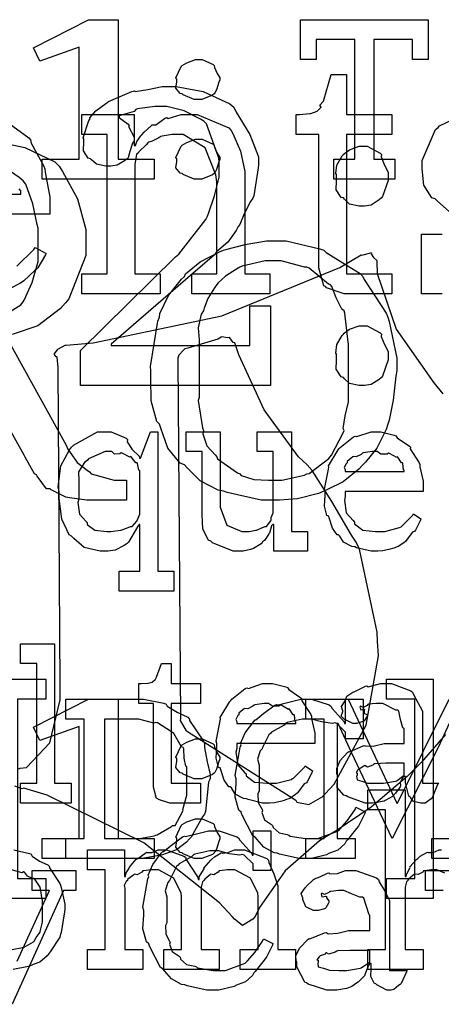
# Model space of a CAD drawing. Extents: x 0 to 8.5, y 0 to 11.
# Tile 287 of 379: x 2.2 to 2.5, y 9.2 to 9.9. Entities that reach past the tile are written whole.
import ezdxf

# ---------------------------------------------------------------- set-up
doc = ezdxf.new("R2010")
doc.units = 0
doc.layers.get('0').update_dxf_attribs({"linetype": 'CONTINUOUS'})

msp = doc.modelspace()

# ---------------------------------------------------------------- linework, layer by layer
at = {"color": 0}
for points in [[(2.21208, 9.82221), (2.2379, 9.82221), (2.2379, 9.90033), (2.21035, 9.89057), (2.206, 9.8999), (2.24442, 9.91943), (2.26503, 9.91943), (2.26503, 9.82221), (2.28999, 9.82221), (2.28999, 9.80832), (2.21208, 9.80832), (2.21208, 9.82221)], [(2.41515, 9.82221), (2.42969, 9.82221), (2.42969, 9.90554), (2.40278, 9.90554), (2.40278, 9.89165), (2.39193, 9.89165), (2.39193, 9.91943), (2.48068, 9.91943), (2.48068, 9.89165), (2.46983, 9.89165), (2.46983, 9.90554), (2.44293, 9.90554), (2.44293, 9.82221), (2.45747, 9.82221), (2.45747, 9.80832), (2.41515, 9.80832), (2.41515, 9.82221)], [(2.32075, 9.86387), (2.31793, 9.86387), (2.31011, 9.86714), (2.30946, 9.86778), (2.30821, 9.86806), (2.30518, 9.87181), (2.30578, 9.87614), (2.30578, 9.87756), (2.30578, 9.87799), (2.30507, 9.8789), (2.30881, 9.88687), (2.30946, 9.88753), (2.30946, 9.88753), (2.31267, 9.88943), (2.31868, 9.89165), (2.32075, 9.89165), (2.32351, 9.89165), (2.33117, 9.88824), (2.33182, 9.88753), (2.33188, 9.88618), (2.33388, 9.882), (2.33572, 9.87901), (2.33572, 9.87799), (2.33572, 9.87756), (2.33496, 9.87587), (2.33339, 9.87056), (2.33231, 9.86838), (2.33182, 9.86778), (2.33062, 9.86681), (2.32319, 9.86387), (2.32075, 9.86387)], [(2.42649, 9.72846), (2.42215, 9.72846), (2.40989, 9.73264), (2.40913, 9.73346), (2.40815, 9.73394), (2.40457, 9.74664), (2.40457, 9.75082), (2.40457, 9.83957), (2.38894, 9.83957), (2.38894, 9.85346), (2.39111, 9.85346), (2.39111, 9.85346), (2.39839, 9.854), (2.39893, 9.85411), (2.39893, 9.85411), (2.40338, 9.85568), (2.40369, 9.85585), (2.40369, 9.85585), (2.40614, 9.8584), (2.40631, 9.85867), (2.40608, 9.85867), (2.40539, 9.85992), (2.40771, 9.86242), (2.40782, 9.86279), (2.41325, 9.88124), (2.42389, 9.88124), (2.42389, 9.85346), (2.45535, 9.85346), (2.45535, 9.83957), (2.42389, 9.83957), (2.42389, 9.74235), (2.45535, 9.74235), (2.45535, 9.72846), (2.454, 9.72846), (2.4509, 9.72846), (2.44993, 9.72846), (2.44814, 9.72846), (2.44407, 9.72846), (2.44276, 9.72846), (2.44069, 9.72846), (2.43604, 9.72846), (2.43451, 9.72846), (2.43251, 9.72846), (2.42796, 9.72846), (2.42649, 9.72846)], [(2.23867, 9.68892), (2.30485, 9.75424), (2.30718, 9.75608), (2.3259, 9.78028), (2.32721, 9.78267), (2.32775, 9.7845), (2.33203, 9.79682), (2.33524, 9.80985), (2.33524, 9.81413), (2.33524, 9.82021), (2.33496, 9.82297), (2.32633, 9.8469), (2.3246, 9.84864), (2.32226, 9.8501), (2.31099, 9.85601), (2.29889, 9.85906), (2.29486, 9.85906), (2.29047, 9.85906), (2.27849, 9.85726), (2.27729, 9.85688), (2.27599, 9.85558), (2.26628, 9.85275), (2.26557, 9.85232), (2.26557, 9.85189), (2.2659, 9.85107), (2.27197, 9.84657), (2.27251, 9.84581), (2.27225, 9.84506), (2.27599, 9.83751), (2.27599, 9.83496), (2.27485, 9.83344), (2.273, 9.82769), (2.27181, 9.82324), (2.271, 9.82238), (2.26942, 9.82112), (2.26426, 9.81803), (2.25987, 9.81739), (2.2584, 9.81739), (2.25629, 9.81739), (2.24994, 9.81868), (2.24636, 9.82172), (2.24561, 9.8226), (2.24414, 9.82297), (2.24078, 9.82801), (2.24104, 9.83436), (2.24104, 9.83649), (2.2405, 9.83724), (2.24463, 9.84928), (2.24539, 9.85037), (2.24522, 9.85107), (2.2494, 9.85596), (2.25646, 9.86111), (2.25776, 9.86187), (2.25831, 9.86247), (2.27442, 9.86942), (2.27621, 9.8699), (2.27681, 9.86951), (2.28549, 9.87082), (2.29557, 9.87294), (2.29899, 9.87294), (2.30528, 9.87294), (2.32422, 9.86931), (2.34261, 9.86083), (2.34543, 9.8584), (2.34717, 9.85493), (2.35661, 9.83957), (2.36257, 9.82379), (2.36257, 9.81847), (2.36231, 9.81625), (2.35932, 9.79682), (2.35867, 9.79503), (2.35699, 9.79286), (2.35265, 9.78418), (2.34956, 9.77686), (2.34847, 9.77528), (2.34717, 9.77263), (2.34119, 9.76454), (2.3349, 9.75911), (2.3335, 9.75771), (2.33192, 9.75553), (2.31689, 9.74262), (2.31526, 9.74121), (2.26014, 9.69347), (2.26014, 9.69239), (2.3565, 9.69239), (2.3565, 9.72017), (2.37104, 9.72017), (2.37104, 9.66461), (2.23867, 9.66461), (2.23867, 9.68892)], [(2.23964, 9.74235), (2.25722, 9.74235), (2.25722, 9.83957), (2.23964, 9.83957), (2.23964, 9.85346), (2.2761, 9.85346), (2.2761, 9.83176), (2.27696, 9.83176), (2.27696, 9.83176), (2.27783, 9.83469), (2.28082, 9.83854), (2.28131, 9.83914), (2.28131, 9.83914), (2.28315, 9.84115), (2.28792, 9.8456), (2.28868, 9.84608), (2.29124, 9.84608), (2.2979, 9.85097), (2.29889, 9.85129), (2.29975, 9.85069), (2.30886, 9.85346), (2.3119, 9.85346), (2.31982, 9.85346), (2.34196, 9.84407), (2.34358, 9.84218), (2.34478, 9.84011), (2.35015, 9.82796), (2.35314, 9.81358), (2.35314, 9.80875), (2.35314, 9.74235), (2.3705, 9.74235), (2.3705, 9.72846), (2.31625, 9.72846), (2.31625, 9.74235), (2.33361, 9.74235), (2.33361, 9.80658), (2.3329, 9.81136), (2.32542, 9.83024), (2.31022, 9.83957), (2.30518, 9.83957), (2.30257, 9.83957), (2.29563, 9.83832), (2.29476, 9.83806), (2.29329, 9.83708), (2.28851, 9.83479), (2.28618, 9.83415), (2.28564, 9.83371), (2.28478, 9.83257), (2.27935, 9.82731), (2.27892, 9.82656), (2.27772, 9.82579), (2.27653, 9.81858), (2.27653, 9.81614), (2.27653, 9.74235), (2.29411, 9.74235), (2.29411, 9.72846), (2.23964, 9.72846), (2.23964, 9.74235)], [(2.32075, 9.80832), (2.31793, 9.80832), (2.31011, 9.81158), (2.30946, 9.81222), (2.30821, 9.8125), (2.30518, 9.81625), (2.30578, 9.82058), (2.30578, 9.822), (2.30578, 9.82243), (2.30507, 9.82335), (2.30881, 9.83132), (2.30946, 9.83197), (2.30946, 9.83197), (2.31267, 9.83388), (2.31868, 9.8361), (2.32075, 9.8361), (2.32351, 9.8361), (2.33117, 9.83268), (2.33182, 9.83197), (2.33188, 9.83062), (2.33388, 9.82644), (2.33572, 9.82346), (2.33572, 9.82243), (2.33572, 9.822), (2.33496, 9.82032), (2.33339, 9.815), (2.33231, 9.81282), (2.33182, 9.81222), (2.33062, 9.81125), (2.32319, 9.80832), (2.32075, 9.80832)], [(2.43494, 9.78961), (2.43267, 9.78961), (2.42594, 9.79101), (2.42247, 9.79432), (2.42171, 9.79525), (2.42014, 9.79568), (2.41661, 9.801), (2.41694, 9.80729), (2.41694, 9.80935), (2.41694, 9.81153), (2.41635, 9.81222), (2.41721, 9.81814), (2.4209, 9.82449), (2.42171, 9.82542), (2.42165, 9.82553), (2.42589, 9.82883), (2.43267, 9.83128), (2.43494, 9.83128), (2.43826, 9.83128), (2.44737, 9.82639), (2.44819, 9.82542), (2.44808, 9.82383), (2.45042, 9.81814), (2.45296, 9.81321), (2.45296, 9.81153), (2.45296, 9.80935), (2.45281, 9.80751), (2.44894, 9.79622), (2.44819, 9.79525), (2.4465, 9.79389), (2.44114, 9.79031), (2.43647, 9.78961), (2.43494, 9.78961)], [(2.11208, 9.70975), (2.16894, 9.70975), (2.1729, 9.70975), (2.18494, 9.71306), (2.19715, 9.72081), (2.19889, 9.72299), (2.1996, 9.72413), (2.20518, 9.73633), (2.20931, 9.75108), (2.20931, 9.75597), (2.20931, 9.77419), (2.20861, 9.77675), (2.20562, 9.79113), (2.20063, 9.80496), (2.19889, 9.80718), (2.19613, 9.80946), (2.18468, 9.81743), (2.17285, 9.82086), (2.16894, 9.82086), (2.11208, 9.82086), (2.11208, 9.70975)], [(2.3731, 9.58475), (2.36436, 9.58475), (2.34076, 9.59), (2.33817, 9.59104), (2.33458, 9.59164), (2.322, 9.5981), (2.31287, 9.60732), (2.31104, 9.60926), (2.30817, 9.6104), (2.29953, 9.62104), (2.29465, 9.63499), (2.29368, 9.63769), (2.29194, 9.63954), (2.28803, 9.65386), (2.2876, 9.66976), (2.2876, 9.67503), (2.28737, 9.67785), (2.29264, 9.70936), (2.29368, 9.71213), (2.29394, 9.71474), (2.29997, 9.72732), (2.30914, 9.73861), (2.31104, 9.74056), (2.3119, 9.74229), (2.32194, 9.75071), (2.3355, 9.75776), (2.33817, 9.75879), (2.33985, 9.75928), (2.35335, 9.76275), (2.36817, 9.76531), (2.3731, 9.76531), (2.38183, 9.76531), (2.40539, 9.75988), (2.40804, 9.75879), (2.40972, 9.75717), (2.42133, 9.75017), (2.43332, 9.74257), (2.43517, 9.74056), (2.43608, 9.73839), (2.4515, 9.71496), (2.45253, 9.71213), (2.4535, 9.70915), (2.45882, 9.6836), (2.45882, 9.67503), (2.45822, 9.67101), (2.45632, 9.6544), (2.45356, 9.64046), (2.45253, 9.63769), (2.45144, 9.634), (2.44504, 9.62093), (2.43701, 9.61128), (2.43517, 9.60926), (2.4324, 9.60644), (2.42144, 9.59754), (2.41069, 9.59213), (2.40804, 9.59104), (2.4044, 9.58946), (2.38986, 9.58556), (2.37728, 9.58475), (2.3731, 9.58475)], [(2.3731, 9.59864), (2.3789, 9.59864), (2.39469, 9.60226), (2.39632, 9.60297), (2.39794, 9.60335), (2.41151, 9.61367), (2.4126, 9.6149), (2.41347, 9.61604), (2.4216, 9.63162), (2.42215, 9.63336), (2.42165, 9.63456), (2.4229, 9.64356), (2.42518, 9.65315), (2.42518, 9.65636), (2.42518, 9.69368), (2.42507, 9.69476), (2.42264, 9.71496), (2.42215, 9.71669), (2.42063, 9.71789), (2.41672, 9.72569), (2.41368, 9.73367), (2.4126, 9.73492), (2.41135, 9.73529), (2.39794, 9.74636), (2.39632, 9.74707), (2.39469, 9.74701), (2.37847, 9.75142), (2.3731, 9.75142), (2.36724, 9.75142), (2.35129, 9.74783), (2.34967, 9.74707), (2.34728, 9.74556), (2.33963, 9.74067), (2.33464, 9.73622), (2.33361, 9.73492), (2.33197, 9.73275), (2.32726, 9.72515), (2.32476, 9.71847), (2.32428, 9.71669), (2.32281, 9.71436), (2.32053, 9.70475), (2.32124, 9.69646), (2.32124, 9.69368), (2.32124, 9.65636), (2.32053, 9.65414), (2.32374, 9.63514), (2.32428, 9.63336), (2.32383, 9.63103), (2.32667, 9.62256), (2.33251, 9.61621), (2.33361, 9.6149), (2.3341, 9.61344), (2.34804, 9.60374), (2.34967, 9.60297), (2.35053, 9.60189), (2.35926, 9.59918), (2.36963, 9.59864), (2.3731, 9.59864)], [(2.43494, 9.66461), (2.43267, 9.66461), (2.42594, 9.66601), (2.42247, 9.66932), (2.42171, 9.67025), (2.42014, 9.67068), (2.41661, 9.676), (2.41694, 9.68229), (2.41694, 9.68435), (2.41694, 9.68653), (2.41635, 9.68722), (2.41721, 9.69314), (2.4209, 9.69949), (2.42171, 9.70042), (2.42165, 9.70053), (2.42589, 9.70383), (2.43267, 9.70628), (2.43494, 9.70628), (2.43826, 9.70628), (2.44737, 9.70139), (2.44819, 9.70042), (2.44808, 9.69883), (2.45042, 9.69314), (2.45296, 9.68821), (2.45296, 9.68653), (2.45296, 9.68435), (2.45281, 9.68251), (2.44894, 9.67122), (2.44819, 9.67025), (2.4465, 9.66889), (2.44114, 9.66531), (2.43647, 9.66461), (2.43494, 9.66461)], [(2.30653, 9.68272), (2.30826, 9.43272), (2.30811, 9.43121), (2.31239, 9.42404), (2.31326, 9.42361), (2.38857, 9.37587), (2.38932, 9.37435), (2.39757, 9.37278), (2.40739, 9.37825), (2.40896, 9.38021), (2.41525, 9.38693), (2.43761, 9.4279), (2.44607, 9.47624), (2.44542, 9.48654), (2.44526, 9.49274), (2.43294, 9.55051), (2.43067, 9.55556), (2.42731, 9.56039), (2.41363, 9.58382), (2.39996, 9.60547), (2.3966, 9.60938), (2.39046, 9.61501), (2.36649, 9.64763), (2.3489, 9.68599), (2.34603, 9.69444), (2.34494, 9.69456), (2.34261, 9.69792), (2.34212, 9.69814), (2.34099, 9.69786), (2.33712, 9.69857), (2.33669, 9.69835), (2.33436, 9.697), (2.31338, 9.69069), (2.31131, 9.69011), (2.31028, 9.68901), (2.30713, 9.68582), (2.30653, 9.68354), (2.30653, 9.68272)], [(2.26557, 9.53521), (2.28011, 9.53521), (2.28011, 9.56776), (2.27946, 9.56776), (2.27838, 9.56614), (2.27214, 9.5555), (2.27121, 9.55453), (2.26921, 9.55322), (2.26297, 9.54981), (2.25792, 9.5491), (2.25624, 9.5491), (2.2525, 9.5491), (2.24137, 9.55176), (2.23406, 9.558), (2.23258, 9.55974), (2.2309, 9.56065), (2.22575, 9.57161), (2.2239, 9.58599), (2.2239, 9.59076), (2.22325, 9.59412), (2.2251, 9.60856), (2.23113, 9.61985), (2.23258, 9.62158), (2.23383, 9.62315), (2.2506, 9.63243), (2.25624, 9.63243), (2.26004, 9.63243), (2.27046, 9.62793), (2.27143, 9.62701), (2.27126, 9.62543), (2.27474, 9.62001), (2.27946, 9.61529), (2.27989, 9.61399), (2.28054, 9.61399), (2.28749, 9.63243), (2.29249, 9.63243), (2.29249, 9.53521), (2.30376, 9.53521), (2.30376, 9.52132), (2.26557, 9.52132), (2.26557, 9.53521)], [(2.35015, 9.5491), (2.345, 9.5491), (2.33057, 9.55507), (2.32954, 9.55626), (2.32785, 9.55692), (2.32394, 9.56456), (2.32346, 9.57497), (2.32346, 9.5784), (2.32346, 9.61854), (2.31218, 9.61854), (2.31218, 9.63243), (2.33604, 9.63243), (2.33604, 9.58382), (2.33599, 9.57981), (2.34056, 9.56733), (2.35097, 9.56299), (2.35449, 9.56299), (2.35618, 9.56299), (2.36068, 9.56375), (2.36122, 9.56386), (2.36122, 9.56386), (2.36664, 9.56619), (2.36708, 9.56646), (2.36817, 9.56646), (2.37115, 9.57036), (2.37142, 9.57081), (2.37142, 9.57081), (2.37153, 9.57264), (2.37294, 9.57585), (2.37294, 9.57687), (2.37294, 9.61854), (2.36165, 9.61854), (2.36165, 9.63243), (2.38553, 9.63243), (2.38553, 9.56299), (2.39681, 9.56299), (2.39681, 9.5491), (2.37337, 9.5491), (2.37337, 9.56776), (2.37272, 9.56776), (2.37175, 9.56689), (2.37022, 9.56185), (2.3699, 9.56125), (2.36919, 9.56006), (2.36686, 9.55658), (2.3655, 9.55561), (2.36513, 9.55518), (2.36447, 9.55425), (2.35906, 9.55117), (2.3584, 9.55083), (2.35699, 9.5504), (2.35183, 9.5491), (2.35015, 9.5491)], [(2.44467, 9.5491), (2.44092, 9.5491), (2.43078, 9.55165), (2.42969, 9.55214), (2.42763, 9.55236), (2.42176, 9.55539), (2.41917, 9.55974), (2.4184, 9.5606), (2.41743, 9.56054), (2.41407, 9.56515), (2.41183, 9.57238), (2.41146, 9.57363), (2.41026, 9.57406), (2.40847, 9.58051), (2.40907, 9.58822), (2.40907, 9.59076), (2.40847, 9.59233), (2.41124, 9.60644), (2.41168, 9.60769), (2.41129, 9.60872), (2.41808, 9.61985), (2.41883, 9.62071), (2.41938, 9.62147), (2.42882, 9.6289), (2.4299, 9.62939), (2.43099, 9.62901), (2.44092, 9.63243), (2.44422, 9.63243), (2.44769, 9.63243), (2.45708, 9.6301), (2.45811, 9.62961), (2.4591, 9.62825), (2.46761, 9.62244), (2.46832, 9.62158), (2.46815, 9.6205), (2.47444, 9.61083), (2.47483, 9.60965), (2.47493, 9.60807), (2.47721, 9.59788), (2.47721, 9.59446), (2.47721, 9.59076), (2.42296, 9.59076), (2.42296, 9.58729), (2.42236, 9.58464), (2.42367, 9.5759), (2.42839, 9.57058), (2.42947, 9.5695), (2.42942, 9.56814), (2.43533, 9.56381), (2.44396, 9.56299), (2.44683, 9.56299), (2.45057, 9.56299), (2.46083, 9.56569), (2.46181, 9.56625), (2.4624, 9.56657), (2.46994, 9.57428), (2.47049, 9.57514), (2.47569, 9.57167), (2.4751, 9.57026), (2.47179, 9.56392), (2.47136, 9.56321), (2.46978, 9.5625), (2.4655, 9.55658), (2.46485, 9.55604), (2.46371, 9.55507), (2.45985, 9.5524), (2.45682, 9.55137), (2.45594, 9.55106), (2.45421, 9.55063), (2.44906, 9.54937), (2.44575, 9.5491), (2.44467, 9.5491)], [(2.25993, 9.56299), (2.25993, 9.56299), (2.2665, 9.56375), (2.26708, 9.56386), (2.26708, 9.56386), (2.27311, 9.56619), (2.2736, 9.56646), (2.27474, 9.56646), (2.27783, 9.57021), (2.27815, 9.57058), (2.27815, 9.57058), (2.28011, 9.57497), (2.28011, 9.57644), (2.28011, 9.60508), (2.2794, 9.60562), (2.27849, 9.61035), (2.27815, 9.61074), (2.27735, 9.61068), (2.27403, 9.61481), (2.2736, 9.61507), (2.27306, 9.61458), (2.26768, 9.61757), (2.26708, 9.61768), (2.26617, 9.61708), (2.26238, 9.61669), (2.26053, 9.61854), (2.25993, 9.61854), (2.25581, 9.61854), (2.24442, 9.6135), (2.24343, 9.61247), (2.24149, 9.61094), (2.23736, 9.60439), (2.23757, 9.59825), (2.23757, 9.59619), (2.23757, 9.58535), (2.23693, 9.58301), (2.23807, 9.57508), (2.24246, 9.5701), (2.24343, 9.56907), (2.24333, 9.56788), (2.24881, 9.56375), (2.25711, 9.56299), (2.25993, 9.56299)], [(2.42296, 9.60465), (2.46397, 9.60465), (2.46397, 9.60553), (2.46343, 9.60596), (2.46306, 9.61035), (2.46289, 9.61074), (2.46224, 9.61063), (2.45964, 9.61458), (2.45921, 9.61486), (2.45882, 9.61447), (2.45372, 9.61735), (2.45313, 9.61746), (2.4521, 9.61681), (2.44786, 9.61669), (2.4451, 9.61854), (2.44422, 9.61854), (2.44189, 9.61854), (2.43554, 9.61768), (2.4349, 9.61746), (2.43408, 9.6166), (2.43061, 9.61481), (2.4286, 9.61513), (2.42817, 9.61486), (2.42719, 9.6141), (2.42432, 9.61171), (2.42432, 9.61094), (2.42426, 9.61074), (2.42356, 9.61008), (2.42219, 9.60747), (2.42296, 9.60601), (2.42296, 9.60553), (2.42296, 9.60465)], [(2.197, 9.38753), (2.20828, 9.38753), (2.20828, 9.47086), (2.197, 9.47086), (2.197, 9.48475), (2.22065, 9.48475), (2.22065, 9.38753), (2.23215, 9.38753), (2.23215, 9.37364), (2.197, 9.37364), (2.197, 9.38753)], [(2.30365, 9.37364), (2.30089, 9.37364), (2.29308, 9.37619), (2.29258, 9.37668), (2.29156, 9.37701), (2.28956, 9.38493), (2.28956, 9.38753), (2.28956, 9.44308), (2.27935, 9.44308), (2.27935, 9.45697), (2.28088, 9.45697), (2.28088, 9.45697), (2.28554, 9.45719), (2.28586, 9.45719), (2.28586, 9.45719), (2.28868, 9.45801), (2.2889, 9.45806), (2.2889, 9.45811), (2.29053, 9.45947), (2.29064, 9.45958), (2.29064, 9.45958), (2.29161, 9.46137), (2.29172, 9.46153), (2.29519, 9.47086), (2.30192, 9.47086), (2.30192, 9.45697), (2.32232, 9.45697), (2.32232, 9.44308), (2.30192, 9.44308), (2.30192, 9.38753), (2.32232, 9.38753), (2.32232, 9.37364), (2.32146, 9.37364), (2.3195, 9.37364), (2.31885, 9.37364), (2.31771, 9.37364), (2.31511, 9.37364), (2.31429, 9.37364), (2.31299, 9.37364), (2.31006, 9.37364), (2.30908, 9.37364), (2.30772, 9.37364), (2.30464, 9.37364), (2.30365, 9.37364)], [(2.18235, 9.46007), (2.21468, 9.46007), (2.21468, 9.44618), (2.19493, 9.44618), (2.19493, 9.32118), (2.21468, 9.32118), (2.21468, 9.30729), (2.18235, 9.30729), (2.18235, 9.46007)], [(2.45176, 9.32118), (2.47151, 9.32118), (2.47151, 9.44618), (2.45176, 9.44618), (2.45176, 9.46007), (2.4841, 9.46007), (2.4841, 9.30729), (2.45176, 9.30729), (2.45176, 9.32118)], [(2.36925, 9.37364), (2.3655, 9.37364), (2.35536, 9.37619), (2.35428, 9.37668), (2.35221, 9.3769), (2.34636, 9.37993), (2.34375, 9.38428), (2.34299, 9.38514), (2.34201, 9.3851), (2.33865, 9.38971), (2.33643, 9.39692), (2.33604, 9.39817), (2.33485, 9.3986), (2.33306, 9.40506), (2.33365, 9.41276), (2.33365, 9.41531), (2.33306, 9.41689), (2.33583, 9.43099), (2.33626, 9.43224), (2.33589, 9.43326), (2.34267, 9.44439), (2.34343, 9.44526), (2.34397, 9.44601), (2.3534, 9.45344), (2.35449, 9.45394), (2.35558, 9.45356), (2.3655, 9.45697), (2.36882, 9.45697), (2.37229, 9.45697), (2.38167, 9.45464), (2.38271, 9.45415), (2.38368, 9.45281), (2.39219, 9.447), (2.3929, 9.44612), (2.39274, 9.44504), (2.39903, 9.43539), (2.39942, 9.43419), (2.39953, 9.43261), (2.40181, 9.42242), (2.40181, 9.419), (2.40181, 9.41531), (2.34754, 9.41531), (2.34754, 9.41183), (2.34694, 9.40918), (2.34825, 9.40044), (2.35297, 9.39512), (2.35406, 9.39404), (2.354, 9.39268), (2.35992, 9.38835), (2.36854, 9.38753), (2.37142, 9.38753), (2.37517, 9.38753), (2.38542, 9.39025), (2.38639, 9.39079), (2.38699, 9.39111), (2.39453, 9.39882), (2.39507, 9.39968), (2.40028, 9.39621), (2.39968, 9.39481), (2.39638, 9.38846), (2.39594, 9.38775), (2.39438, 9.38704), (2.39008, 9.38112), (2.38943, 9.38058), (2.38829, 9.37961), (2.38444, 9.37696), (2.3814, 9.37592), (2.38053, 9.3756), (2.37879, 9.37517), (2.37364, 9.37392), (2.37033, 9.37364), (2.36925, 9.37364)], [(2.44108, 9.37364), (2.43674, 9.37364), (2.42475, 9.37799), (2.42372, 9.37885), (2.42193, 9.37924), (2.41743, 9.3846), (2.41764, 9.39139), (2.41764, 9.39361), (2.4171, 9.39393), (2.4171, 9.39779), (2.41906, 9.40229), (2.41938, 9.40294), (2.41917, 9.40321), (2.42475, 9.40924), (2.42546, 9.40967), (2.42606, 9.40944), (2.43539, 9.41357), (2.43653, 9.41379), (2.43653, 9.41357), (2.44233, 9.41342), (2.45014, 9.41531), (2.45281, 9.41531), (2.46408, 9.41531), (2.46408, 9.42572), (2.46306, 9.42626), (2.46137, 9.43186), (2.46029, 9.43782), (2.45953, 9.43853), (2.45811, 9.43853), (2.44906, 9.44308), (2.44607, 9.44308), (2.44422, 9.44308), (2.43924, 9.44254), (2.43869, 9.44243), (2.43826, 9.44174), (2.43554, 9.44026), (2.4336, 9.44129), (2.43326, 9.44114), (2.43326, 9.44092), (2.43306, 9.44054), (2.43375, 9.43864), (2.43625, 9.43918), (2.43653, 9.43896), (2.43614, 9.43853), (2.43625, 9.43619), (2.43826, 9.43554), (2.43826, 9.43528), (2.43821, 9.43431), (2.43625, 9.43104), (2.43587, 9.43072), (2.43446, 9.43033), (2.43093, 9.42919), (2.42979, 9.42919), (2.42828, 9.42919), (2.4241, 9.43121), (2.42372, 9.43158), (2.42275, 9.43169), (2.42019, 9.43425), (2.42133, 9.4375), (2.42133, 9.43853), (2.42117, 9.43853), (2.42036, 9.44097), (2.42296, 9.44493), (2.42329, 9.44547), (2.42318, 9.44553), (2.42399, 9.44829), (2.42828, 9.4509), (2.42893, 9.45133), (2.4291, 9.45111), (2.43713, 9.45524), (2.43804, 9.45546), (2.43892, 9.45469), (2.44754, 9.45697), (2.45042, 9.45697), (2.45524, 9.45697), (2.46853, 9.45193), (2.46972, 9.4509), (2.47054, 9.44928), (2.47667, 9.43782), (2.47667, 9.43397), (2.47667, 9.38753), (2.48817, 9.38753), (2.48714, 9.38661), (2.48406, 9.37847), (2.48361, 9.37776), (2.48281, 9.37674), (2.47868, 9.37364), (2.47732, 9.37364), (2.47558, 9.37364), (2.47043, 9.37478), (2.46853, 9.37744), (2.46799, 9.37819), (2.46729, 9.37864), (2.46496, 9.38775), (2.46496, 9.39079), (2.46496, 9.39231), (2.46408, 9.39231), (2.46311, 9.39154), (2.46126, 9.38807), (2.46153, 9.38574), (2.46126, 9.38514), (2.46044, 9.38406), (2.45801, 9.38064), (2.45703, 9.37961), (2.45671, 9.37929), (2.45583, 9.37842), (2.45085, 9.37549), (2.45019, 9.37517), (2.44874, 9.37483), (2.44439, 9.37386), (2.44189, 9.37364), (2.44108, 9.37364)], [(2.21208, 9.34896), (2.2379, 9.34896), (2.2379, 9.42708), (2.21035, 9.41732), (2.206, 9.42665), (2.24442, 9.44618), (2.26503, 9.44618), (2.26503, 9.34896), (2.28999, 9.34896), (2.28999, 9.33507), (2.21208, 9.33507), (2.21208, 9.34896)], [(2.22862, 9.34896), (2.24121, 9.34896), (2.24121, 9.43229), (2.22862, 9.43229), (2.22862, 9.44618), (2.27724, 9.44618), (2.2825, 9.44618), (2.29665, 9.44331), (2.29829, 9.44271), (2.2991, 9.44129), (2.30593, 9.43707), (2.31342, 9.43349), (2.31456, 9.43229), (2.31467, 9.43121), (2.32433, 9.41689), (2.32497, 9.41515), (2.32493, 9.41254), (2.32682, 9.4025), (2.32889, 9.39361), (2.32889, 9.39063), (2.32785, 9.38829), (2.32563, 9.36783), (2.32497, 9.3661), (2.32368, 9.3641), (2.31565, 9.34993), (2.31456, 9.34874), (2.31256, 9.34662), (2.30561, 9.34115), (2.29986, 9.33914), (2.29829, 9.33854), (2.2959, 9.33768), (2.2819, 9.33507), (2.27724, 9.33507), (2.22862, 9.33507), (2.22862, 9.34896)], [(2.39589, 9.33507), (2.39085, 9.33507), (2.37722, 9.33817), (2.37571, 9.33876), (2.37343, 9.33914), (2.36626, 9.34304), (2.36154, 9.34864), (2.36051, 9.34983), (2.35878, 9.35101), (2.35113, 9.36572), (2.35053, 9.3674), (2.34896, 9.36876), (2.3464, 9.37787), (2.34706, 9.38747), (2.34706, 9.39063), (2.34636, 9.3929), (2.34993, 9.4126), (2.35053, 9.41428), (2.35015, 9.41521), (2.35331, 9.42264), (2.35926, 9.4305), (2.36029, 9.43164), (2.36068, 9.43175), (2.36626, 9.43625), (2.37397, 9.44189), (2.37549, 9.44249), (2.37619, 9.44228), (2.38368, 9.44401), (2.39214, 9.44618), (2.39501, 9.44618), (2.39953, 9.44618), (2.41183, 9.44206), (2.41303, 9.44119), (2.41385, 9.43967), (2.42219, 9.43044), (2.42258, 9.42925), (2.42324, 9.42925), (2.42324, 9.44618), (2.43539, 9.44618), (2.43539, 9.4184), (2.42324, 9.4184), (2.42324, 9.42275), (2.42312, 9.42313), (2.41704, 9.42925), (2.41585, 9.42969), (2.41401, 9.42919), (2.40653, 9.43024), (2.39919, 9.43229), (2.39675, 9.43229), (2.39296, 9.43229), (2.38265, 9.42996), (2.38157, 9.42947), (2.38037, 9.42811), (2.37158, 9.42307), (2.37093, 9.42231), (2.3699, 9.42122), (2.3654, 9.41254), (2.36507, 9.41146), (2.36388, 9.4101), (2.36203, 9.40435), (2.36313, 9.40013), (2.36313, 9.39865), (2.36313, 9.38194), (2.36225, 9.38032), (2.36236, 9.37408), (2.36507, 9.36931), (2.3655, 9.36828), (2.36496, 9.36719), (2.36681, 9.36214), (2.37169, 9.35883), (2.37244, 9.35807), (2.37272, 9.35667), (2.3769, 9.35308), (2.38265, 9.35178), (2.38374, 9.35135), (2.38456, 9.35075), (2.39529, 9.34896), (2.39893, 9.34896), (2.40392, 9.34896), (2.41754, 9.35406), (2.41889, 9.35504), (2.41932, 9.35558), (2.42443, 9.36139), (2.42979, 9.36931), (2.43039, 9.37088), (2.4369, 9.36762), (2.43658, 9.36643), (2.43267, 9.35851), (2.43213, 9.35764), (2.43078, 9.35612), (2.42708, 9.35135), (2.42453, 9.3481), (2.42367, 9.34722), (2.42269, 9.34543), (2.41792, 9.34104), (2.41271, 9.33919), (2.41151, 9.33854), (2.41004, 9.33768), (2.39942, 9.33507), (2.39589, 9.33507)], [(2.34754, 9.42919), (2.38857, 9.42919), (2.38857, 9.43007), (2.38803, 9.4305), (2.38764, 9.4349), (2.38747, 9.43528), (2.38683, 9.43517), (2.38422, 9.43913), (2.38379, 9.4394), (2.3834, 9.43901), (2.37831, 9.44189), (2.37771, 9.442), (2.37668, 9.44135), (2.37244, 9.44125), (2.36968, 9.44308), (2.36882, 9.44308), (2.36649, 9.44308), (2.36014, 9.44222), (2.35949, 9.442), (2.35867, 9.44114), (2.35519, 9.43935), (2.35319, 9.43967), (2.35275, 9.4394), (2.35178, 9.43864), (2.3489, 9.43625), (2.3489, 9.43549), (2.34885, 9.43528), (2.34814, 9.43463), (2.34679, 9.43201), (2.34754, 9.43056), (2.34754, 9.43007), (2.34754, 9.42919)], [(2.25553, 9.34896), (2.27593, 9.34896), (2.27974, 9.34896), (2.28999, 9.35097), (2.29112, 9.35135), (2.2921, 9.35157), (2.30203, 9.35736), (2.30285, 9.35807), (2.30469, 9.35807), (2.30979, 9.36774), (2.31022, 9.36871), (2.31, 9.36925), (2.31282, 9.37913), (2.31282, 9.38238), (2.31282, 9.39887), (2.31196, 9.39947), (2.31087, 9.40506), (2.31065, 9.41157), (2.31022, 9.41254), (2.30914, 9.41292), (2.3036, 9.42225), (2.30285, 9.42296), (2.30203, 9.42333), (2.29226, 9.42953), (2.29112, 9.4299), (2.28982, 9.42936), (2.2794, 9.43229), (2.27593, 9.43229), (2.25553, 9.43229), (2.25553, 9.34896)], [(2.32075, 9.39063), (2.31793, 9.39063), (2.31011, 9.39388), (2.30946, 9.39453), (2.30821, 9.39481), (2.30518, 9.39854), (2.30578, 9.40289), (2.30578, 9.40429), (2.30578, 9.40474), (2.30507, 9.40565), (2.30881, 9.41363), (2.30946, 9.41428), (2.30946, 9.41428), (2.31267, 9.41618), (2.31868, 9.4184), (2.32075, 9.4184), (2.32351, 9.4184), (2.33117, 9.41499), (2.33182, 9.41428), (2.33188, 9.41292), (2.33388, 9.40875), (2.33572, 9.40576), (2.33572, 9.40474), (2.33572, 9.40429), (2.33496, 9.40261), (2.33339, 9.39729), (2.33231, 9.39512), (2.33182, 9.39453), (2.33062, 9.39356), (2.32319, 9.39063), (2.32075, 9.39063)], [(2.4465, 9.38753), (2.4496, 9.38753), (2.45801, 9.389), (2.45888, 9.38926), (2.45915, 9.38943), (2.46408, 9.39324), (2.46408, 9.39447), (2.46408, 9.40142), (2.4541, 9.40142), (2.45133, 9.40142), (2.44379, 9.4011), (2.44303, 9.40099), (2.44217, 9.40018), (2.43842, 9.39876), (2.43653, 9.39985), (2.43608, 9.39968), (2.43522, 9.39899), (2.43229, 9.39719), (2.4324, 9.39751), (2.4324, 9.39751), (2.43186, 9.39692), (2.4305, 9.39486), (2.43132, 9.39458), (2.43132, 9.39447), (2.43132, 9.39296), (2.43093, 9.39247), (2.43132, 9.38992), (2.43457, 9.38911), (2.43522, 9.38883), (2.43522, 9.38883), (2.43853, 9.38769), (2.4445, 9.38753), (2.4465, 9.38753)], [(2.32075, 9.33507), (2.31793, 9.33507), (2.31011, 9.33832), (2.30946, 9.33897), (2.30821, 9.33925), (2.30518, 9.34299), (2.30578, 9.34733), (2.30578, 9.34874), (2.30578, 9.34918), (2.30507, 9.3501), (2.30881, 9.35807), (2.30946, 9.35872), (2.30946, 9.35872), (2.31267, 9.36063), (2.31868, 9.36285), (2.32075, 9.36285), (2.32351, 9.36285), (2.33117, 9.35943), (2.33182, 9.35872), (2.33188, 9.35736), (2.33388, 9.35319), (2.33572, 9.35021), (2.33572, 9.34918), (2.33572, 9.34874), (2.33496, 9.34706), (2.33339, 9.34174), (2.33231, 9.33957), (2.33182, 9.33897), (2.33062, 9.338), (2.32319, 9.33507), (2.32075, 9.33507)], [(2.3316, 9.24333), (2.32656, 9.24333), (2.31293, 9.24642), (2.31142, 9.24701), (2.30914, 9.2474), (2.30197, 9.25131), (2.29725, 9.25689), (2.29622, 9.25808), (2.29449, 9.25928), (2.28683, 9.27399), (2.28624, 9.27567), (2.28467, 9.27701), (2.28213, 9.28614), (2.28276, 9.29574), (2.28276, 9.29889), (2.28207, 9.30117), (2.28564, 9.32086), (2.28624, 9.32254), (2.28586, 9.32346), (2.28901, 9.33089), (2.29497, 9.33876), (2.29601, 9.3399), (2.29639, 9.34), (2.30197, 9.34451), (2.30968, 9.35015), (2.31119, 9.35075), (2.3119, 9.35053), (2.31939, 9.35226), (2.32785, 9.35444), (2.33074, 9.35444), (2.33524, 9.35444), (2.34754, 9.35032), (2.34874, 9.34944), (2.34956, 9.34793), (2.35792, 9.33871), (2.35829, 9.33751), (2.35894, 9.33751), (2.35894, 9.35444), (2.3711, 9.35444), (2.3711, 9.32667), (2.35894, 9.32667), (2.35894, 9.331), (2.35883, 9.33138), (2.35275, 9.33751), (2.35157, 9.33794), (2.34972, 9.33746), (2.34224, 9.33849), (2.3349, 9.34056), (2.33247, 9.34056), (2.32867, 9.34056), (2.31836, 9.33822), (2.31728, 9.33772), (2.31608, 9.33637), (2.30729, 9.33132), (2.30664, 9.33057), (2.30561, 9.32949), (2.30111, 9.32081), (2.30078, 9.31972), (2.29958, 9.31836), (2.29775, 9.31261), (2.29883, 9.30838), (2.29883, 9.30692), (2.29883, 9.29021), (2.29796, 9.28857), (2.29807, 9.28233), (2.30078, 9.27756), (2.30122, 9.27653), (2.30067, 9.27544), (2.30251, 9.2704), (2.3074, 9.26708), (2.30817, 9.26633), (2.30843, 9.26492), (2.31261, 9.26133), (2.31836, 9.26004), (2.31944, 9.2596), (2.32026, 9.259), (2.331, 9.25722), (2.33464, 9.25722), (2.33963, 9.25722), (2.35325, 9.26232), (2.3546, 9.26329), (2.35504, 9.26383), (2.36014, 9.26964), (2.3655, 9.27756), (2.3661, 9.27914), (2.37261, 9.27587), (2.37229, 9.27468), (2.36837, 9.26676), (2.36783, 9.2659), (2.36649, 9.26437), (2.36279, 9.2596), (2.36025, 9.25635), (2.35938, 9.25549), (2.3584, 9.25369), (2.35362, 9.24929), (2.34842, 9.24744), (2.34722, 9.24681), (2.34576, 9.24593), (2.33512, 9.24333), (2.3316, 9.24333)], [(2.2436, 9.27175), (2.25597, 9.27175), (2.25597, 9.32731), (2.2436, 9.32731), (2.2436, 9.34119), (2.26942, 9.34119), (2.26942, 9.32254), (2.27007, 9.32254), (2.27007, 9.32254), (2.27035, 9.32465), (2.27257, 9.3285), (2.27289, 9.32904), (2.27285, 9.3291), (2.27756, 9.33469), (2.2781, 9.33513), (2.27849, 9.33496), (2.2844, 9.33925), (2.28504, 9.33946), (2.28504, 9.33942), (2.28836, 9.33925), (2.29269, 9.34119), (2.29417, 9.34119), (2.29856, 9.34119), (2.31065, 9.33686), (2.31174, 9.33599), (2.31222, 9.33447), (2.32021, 9.32232), (2.32064, 9.32058), (2.32129, 9.32058), (2.32129, 9.32238), (2.32437, 9.32721), (2.32476, 9.32775), (2.3246, 9.32835), (2.32943, 9.33399), (2.32997, 9.33447), (2.32997, 9.33447), (2.33197, 9.33632), (2.33664, 9.33897), (2.33735, 9.33925), (2.33751, 9.33886), (2.34136, 9.33925), (2.34581, 9.34119), (2.34733, 9.34119), (2.35286, 9.34119), (2.36837, 9.33524), (2.36947, 9.33404), (2.36979, 9.33236), (2.37321, 9.32454), (2.37597, 9.31608), (2.37597, 9.31321), (2.37597, 9.27175), (2.38835, 9.27175), (2.38835, 9.25786), (2.34993, 9.25786), (2.34993, 9.27175), (2.36231, 9.27175), (2.36231, 9.30843), (2.36214, 9.31088), (2.3571, 9.3215), (2.34619, 9.32731), (2.34256, 9.32731), (2.34071, 9.32731), (2.33578, 9.32661), (2.33518, 9.32644), (2.33458, 9.32557), (2.33149, 9.32374), (2.32932, 9.32411), (2.32889, 9.32383), (2.32796, 9.32308), (2.32519, 9.32075), (2.32471, 9.31999), (2.32454, 9.31972), (2.32374, 9.31879), (2.32281, 9.31511), (2.32281, 9.31386), (2.32281, 9.27175), (2.33518, 9.27175), (2.33518, 9.25786), (2.29676, 9.25786), (2.29676, 9.27175), (2.30914, 9.27175), (2.30914, 9.30843), (2.30875, 9.31088), (2.30365, 9.3215), (2.29308, 9.32731), (2.28961, 9.32731), (2.28776, 9.32731), (2.28276, 9.32661), (2.28222, 9.32644), (2.28147, 9.32557), (2.27821, 9.32374), (2.27632, 9.32411), (2.27593, 9.32383), (2.27485, 9.32308), (2.27175, 9.32075), (2.27149, 9.31993), (2.27138, 9.31972), (2.27061, 9.31907), (2.26904, 9.31629), (2.26964, 9.31451), (2.26964, 9.31386), (2.26964, 9.27175), (2.28201, 9.27175), (2.28201, 9.25786), (2.2436, 9.25786), (2.2436, 9.27175)], [(2.41488, 9.24333), (2.41015, 9.24333), (2.39714, 9.24767), (2.396, 9.24854), (2.39475, 9.24903), (2.38926, 9.25976), (2.38926, 9.26329), (2.38872, 9.26357), (2.38867, 9.26747), (2.3909, 9.27197), (2.39122, 9.27263), (2.39111, 9.27274), (2.39719, 9.27892), (2.39794, 9.27935), (2.39844, 9.27914), (2.40864, 9.28326), (2.40989, 9.28347), (2.41103, 9.28271), (2.41786, 9.2831), (2.42518, 9.285), (2.42768, 9.285), (2.44006, 9.285), (2.44006, 9.29542), (2.43972, 9.29596), (2.43587, 9.30751), (2.43506, 9.30821), (2.43321, 9.30821), (2.4274, 9.31049), (2.42204, 9.31278), (2.42031, 9.31278), (2.41829, 9.31278), (2.41288, 9.31222), (2.41228, 9.31213), (2.41162, 9.31136), (2.40847, 9.30994), (2.40674, 9.31099), (2.40642, 9.31082), (2.40642, 9.3106), (2.40614, 9.31028), (2.40668, 9.30832), (2.40956, 9.30886), (2.40989, 9.30865), (2.41004, 9.30772), (2.41162, 9.30567), (2.41162, 9.30496), (2.41135, 9.30399), (2.40944, 9.30072), (2.40901, 9.3004), (2.40858, 9.30003), (2.40403, 9.29889), (2.4025, 9.29889), (2.40088, 9.29889), (2.39643, 9.30089), (2.396, 9.30126), (2.39546, 9.30149), (2.39339, 9.30653), (2.39339, 9.30821), (2.39324, 9.30821), (2.39236, 9.31065), (2.39518, 9.31461), (2.39556, 9.31515), (2.39583, 9.31554), (2.40099, 9.32058), (2.40164, 9.32101), (2.40164, 9.32096), (2.40533, 9.32232), (2.41064, 9.32493), (2.41162, 9.32514), (2.41233, 9.32437), (2.41754, 9.32476), (2.42318, 9.32667), (2.42507, 9.32667), (2.43033, 9.32667), (2.44482, 9.32161), (2.44613, 9.32058), (2.44656, 9.31896), (2.45057, 9.31244), (2.45372, 9.30588), (2.45372, 9.30365), (2.45372, 9.25722), (2.4661, 9.25722), (2.46565, 9.25629), (2.46181, 9.24815), (2.46132, 9.24744), (2.46012, 9.24664), (2.45671, 9.24388), (2.45492, 9.24333), (2.45437, 9.24333), (2.45188, 9.24333), (2.44493, 9.24713), (2.44439, 9.24789), (2.44319, 9.24826), (2.44075, 9.25287), (2.44092, 9.25857), (2.44092, 9.26047), (2.44092, 9.26199), (2.44006, 9.26199), (2.43951, 9.26101), (2.43713, 9.25543), (2.43679, 9.25483), (2.43647, 9.25336), (2.43251, 9.2494), (2.43201, 9.24897), (2.43087, 9.24826), (2.42746, 9.24604), (2.42535, 9.24511), (2.42464, 9.24485), (2.42378, 9.24447), (2.4171, 9.24333), (2.41488, 9.24333)], [(2.42074, 9.25722), (2.42415, 9.25722), (2.43343, 9.25868), (2.4344, 9.25896), (2.43435, 9.25911), (2.44006, 9.26292), (2.44006, 9.26417), (2.44006, 9.27111), (2.42919, 9.27111), (2.42617, 9.27111), (2.41786, 9.27078), (2.41704, 9.27067), (2.41596, 9.26981), (2.41168, 9.26844), (2.40989, 9.26953), (2.40944, 9.26938), (2.40907, 9.26856), (2.40554, 9.26742), (2.40533, 9.26719), (2.40474, 9.2666), (2.40315, 9.26454), (2.40424, 9.26426), (2.40424, 9.26417), (2.40424, 9.26264), (2.40386, 9.26221), (2.40414, 9.2596), (2.40782, 9.25879), (2.40858, 9.25851), (2.40858, 9.25851), (2.41206, 9.25738), (2.41857, 9.25722), (2.42074, 9.25722)]]:
    msp.add_lwpolyline(points, close=True, dxfattribs=at)
for points in [[(2.49544, 9.7856), (2.48693, 9.79318), (2.48546, 9.79465), (2.48318, 9.79531), (2.4776, 9.8041), (2.47657, 9.8156), (2.47657, 9.81939), (2.47651, 9.8214), (2.48579, 9.84283), (2.48762, 9.84435), (2.4885, 9.84549), (2.49924, 9.85058)], [(2.18907, 9.84717), (2.20275, 9.83708), (2.20383, 9.83567), (2.20449, 9.83344), (2.21322, 9.81743), (2.21382, 9.81549), (2.21425, 9.81326), (2.21729, 9.7959), (2.21729, 9.7901), (2.21729, 9.78401), (2.13351, 9.78401)], [(2.17882, 9.83475), (2.19997, 9.8304), (2.22076, 9.82032), (2.22385, 9.81739), (2.22618, 9.81369), (2.23665, 9.79471), (2.24251, 9.77333), (2.24251, 9.76617), (2.24251, 9.75515), (2.23058, 9.72504), (2.22819, 9.72211), (2.22472, 9.71815), (2.20899, 9.70611), (2.19108, 9.70019)], [(2.13351, 9.7979), (2.1971, 9.7979), (2.1971, 9.80029), (2.19607, 9.80154)], [(2.49046, 9.72846), (2.47613, 9.72846), (2.47613, 9.77012), (2.49046, 9.77012)], [(2.19433, 9.74783), (2.20628, 9.75944), (2.20708, 9.76079), (2.2149, 9.75646), (2.21431, 9.75553), (2.20904, 9.74669), (2.20839, 9.74582), (2.20688, 9.74474), (2.19937, 9.73757), (2.1984, 9.73693), (2.19646, 9.73574), (2.19032, 9.73253)], [(2.1959, 9.39768), (2.19672, 9.398), (2.20122, 9.3986), (2.21733, 9.41569), (2.2245, 9.44575), (2.2245, 9.45574), (2.22319, 9.67708), (2.22319, 9.67708), (2.22244, 9.68425), (2.22233, 9.68468), (2.2219, 9.68468), (2.22038, 9.68647), (2.22271, 9.68951), (2.22299, 9.68989), (2.22299, 9.68989), (2.22347, 9.69026), (2.22808, 9.69265), (2.22885, 9.69271), (2.24761, 9.69422), (2.33718, 9.71306), (2.41917, 9.74675), (2.43414, 9.75564), (2.43457, 9.75532), (2.44075, 9.75711), (2.44129, 9.75694), (2.44108, 9.75629), (2.4426, 9.75375), (2.44488, 9.75163), (2.44499, 9.75087), (2.4451, 9.74274), (2.45844, 9.70394), (2.48454, 9.66639), (2.491, 9.65886)], [(2.18653, 9.69933), (2.22885, 9.62315), (2.22999, 9.62017), (2.23639, 9.61089), (2.24337, 9.60553), (2.2449, 9.60449), (2.24621, 9.60303), (2.26215, 9.59864), (2.26747, 9.59864), (2.27072, 9.59864), (2.27072, 9.58475), (2.2475, 9.58475), (2.24311, 9.58475), (2.23113, 9.58637), (2.22993, 9.58669), (2.22862, 9.58692), (2.21843, 9.59196), (2.21756, 9.59256), (2.21517, 9.59256), (2.20865, 9.60135), (2.20801, 9.60232), (2.20671, 9.60303), (2.20025, 9.61469), (2.19954, 9.616), (2.15483, 9.69586)], [(2.49522, 9.42925), (2.48785, 9.41297), (2.45574, 9.34896), (2.42731, 9.40886), (2.41797, 9.42925), (2.41732, 9.42925), (2.41732, 9.34896), (2.4299, 9.34896), (2.4299, 9.33507), (2.39561, 9.33507), (2.39561, 9.34896), (2.39561, 9.34896), (2.40821, 9.34896), (2.40821, 9.43229), (2.39561, 9.43229), (2.39561, 9.44618), (2.42492, 9.44618), (2.45899, 9.37369), (2.45942, 9.37369), (2.49522, 9.44618)], [(2.49274, 9.4216), (2.47586, 9.40192), (2.4719, 9.398), (2.46615, 9.39236), (2.44103, 9.37088), (2.41656, 9.35433), (2.41114, 9.35113), (2.40506, 9.34739), (2.38118, 9.32661), (2.36339, 9.30094), (2.36035, 9.29471), (2.36035, 9.29471), (2.35856, 9.29281), (2.35151, 9.28857), (2.34581, 9.29297), (2.34429, 9.29471), (2.3355, 9.30414), (2.28288, 9.34603), (2.2155, 9.37913), (2.19933, 9.38411), (2.19808, 9.38362), (2.19303, 9.38542)], [(2.4924, 9.32497), (2.48676, 9.32731), (2.48492, 9.32731), (2.48307, 9.32731), (2.47814, 9.32661), (2.47754, 9.32644), (2.47689, 9.32557), (2.47374, 9.32389), (2.47151, 9.32433), (2.47103, 9.32406), (2.47006, 9.32324), (2.46712, 9.32081), (2.46664, 9.31999), (2.46647, 9.31972), (2.46565, 9.31879), (2.46474, 9.31526), (2.46474, 9.31407), (2.46474, 9.27175), (2.47711, 9.27175), (2.47711, 9.25786), (2.43869, 9.25786), (2.43869, 9.27175), (2.43869, 9.27175), (2.45107, 9.27175), (2.45107, 9.36897), (2.43869, 9.36897), (2.43869, 9.38286), (2.46474, 9.38286), (2.46474, 9.32254), (2.46539, 9.32254), (2.46539, 9.32254), (2.46588, 9.32449), (2.46789, 9.32829), (2.46821, 9.32883), (2.46793, 9.32932), (2.47287, 9.33469), (2.47342, 9.33513), (2.47342, 9.33513), (2.4751, 9.33664), (2.47987, 9.33925), (2.48058, 9.33946), (2.48062, 9.33925), (2.48415, 9.33925), (2.48844, 9.34119), (2.4899, 9.34119)], [(2.52257, 9.33507), (2.48329, 9.33507), (2.48329, 9.34896), (2.49588, 9.34896)], [(2.19243, 9.34119), (2.20324, 9.33871), (2.20449, 9.33817), (2.20508, 9.33681), (2.21029, 9.33328), (2.21599, 9.33068), (2.21685, 9.32969), (2.21718, 9.32861), (2.22439, 9.31776), (2.22487, 9.31646), (2.22538, 9.31494), (2.22792, 9.30339), (2.22792, 9.29953), (2.22765, 9.29796), (2.22538, 9.28369), (2.22487, 9.28239), (2.22439, 9.28028), (2.21772, 9.27012), (2.21685, 9.26915), (2.21556, 9.26742), (2.21044, 9.26292), (2.20568, 9.26124), (2.20449, 9.26069), (2.20258, 9.25999), (2.19194, 9.25786)], [(2.19108, 9.27175), (2.19829, 9.27306), (2.19906, 9.27328), (2.1996, 9.27344), (2.20594, 9.27718), (2.20643, 9.27761), (2.20643, 9.27761), (2.20779, 9.28011), (2.21056, 9.28375), (2.21078, 9.28435), (2.21078, 9.28435), (2.21229, 9.29069), (2.21229, 9.29281), (2.21229, 9.30626), (2.21212, 9.30647), (2.21099, 9.31392), (2.21078, 9.31451), (2.21056, 9.31511), (2.20692, 9.32081), (2.20643, 9.32124), (2.20535, 9.32112), (2.20193, 9.32292), (2.19982, 9.32557), (2.19906, 9.32579), (2.19808, 9.32503), (2.19081, 9.32731)], [(2.19456, 9.26351), (2.21712, 9.31278), (2.20518, 9.31278), (2.20518, 9.32667), (2.23557, 9.32667), (2.23557, 9.31278), (2.22689, 9.31278), (2.19108, 9.23356)], [(2.4911, 9.31278), (2.47874, 9.31278), (2.47874, 9.32667), (2.50478, 9.32667)]]:
    msp.add_lwpolyline(points, dxfattribs=at)

doc.saveas('drawing.dxf')
